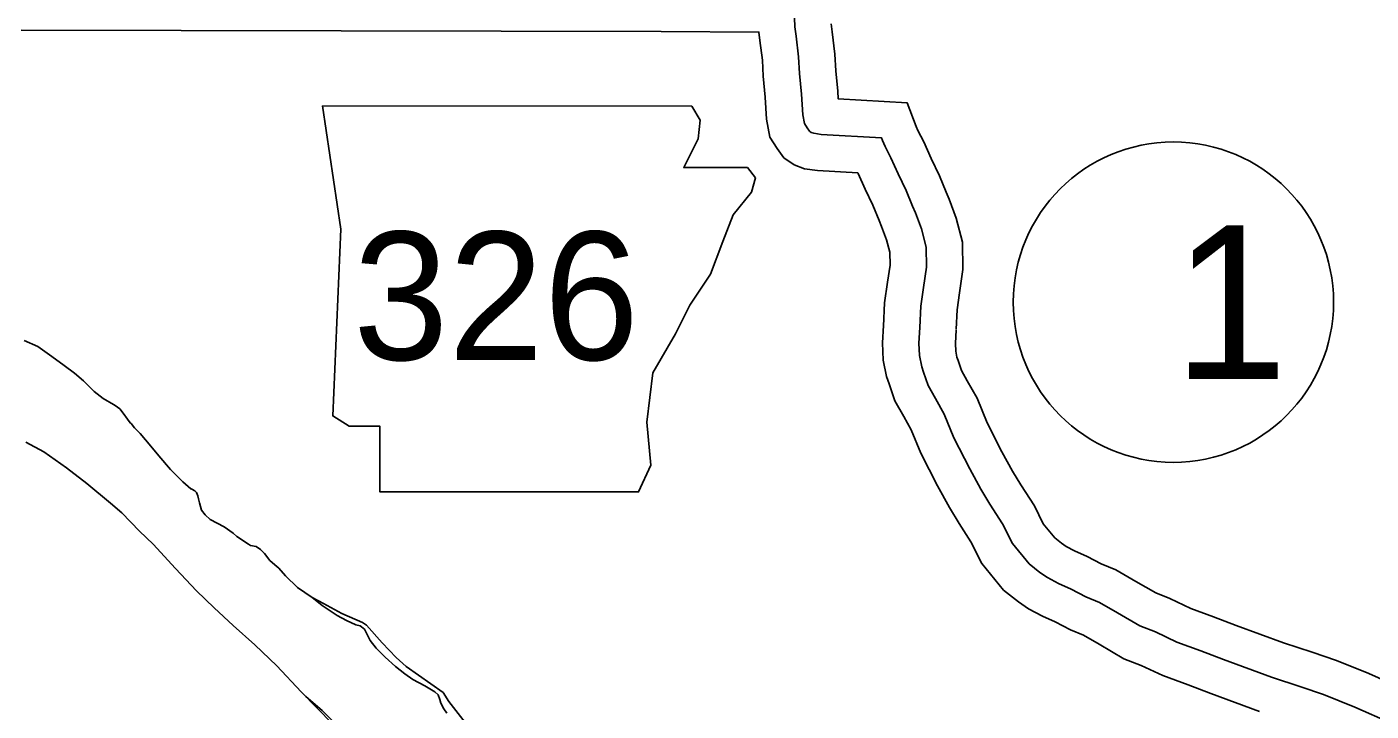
# Model space of a CAD drawing. Extents: x -83719 to 153526, y -11835 to 11446.
# Drawn here: x -2255.2 to -2070.5, y 1091.3 to 1185.3 of the extents above; entities that cross this region are included whole.
import ezdxf

# ---------------------------------------------------------------- set-up
doc = ezdxf.new("R2010")
doc.units = 0
for name, color, linetype in [('Level 10', 7, 'Continuous'), ('Level 2', 7, 'Continuous'), ('Level 21', 7, 'Continuous'), ('Level 27', 7, 'Continuous'), ('Level 59', 7, 'Continuous'), ('Level 9', 7, 'Continuous')]:
    doc.layers.add(name, color=color, linetype=linetype)

msp = doc.modelspace()

# ---------------------------------------------------------------- linework, layer by layer
at = {"layer": 'Level 10'}
for points in [[(-2127.51, 1143.81), (-2127.4, 1146.47), (-2127.05, 1148.8), (-2126.6, 1151.99), (-2126.66, 1155.74), (-2127.52, 1159.06), (-2128.48, 1161.64), (-2128.9, 1162.61), (-2129.83, 1164.88), (-2130.94, 1167.25), (-2131.98, 1169.51), (-2132.77, 1171.07), (-2133.04, 1171.65), (-2134.27, 1174.89), (-2143.72, 1175.43), (-2143.79, 1176.48), (-2144.06, 1179.27), (-2144.17, 1181.59), (-2144.54, 1184.64), (-2144.67, 1185.72)], [(-2137.5, 1144.21), (-2137.37, 1147.42), (-2136.94, 1150.24), (-2136.61, 1152.6), (-2136.64, 1154.39), (-2137.07, 1156.05), (-2137.77, 1157.92), (-2138.12, 1158.74), (-2138.99, 1160.85), (-2140.02, 1163.05), (-2140.98, 1165.16), (-2141.03, 1165.26), (-2146.55, 1165.57), (-2148.35, 1165.83), (-2149.77, 1166.37), (-2151.19, 1167.35), (-2152.13, 1168.63), (-2153.12, 1170.19), (-2153.57, 1172.63), (-2153.76, 1175.67), (-2154.04, 1178.55), (-2154.14, 1180.76), (-2154.47, 1183.44), (-2154.61, 1184.6), (-2168.03, 1184.68), (-2255.94, 1184.88)], [(-2085.85, 1091.28), (-2092.56, 1093.75), (-2095.68, 1094.94), (-2099.14, 1096.22), (-2102.13, 1097.62), (-2104.48, 1098.53), (-2107.88, 1100.52), (-2110.02, 1101.76), (-2111.84, 1102.5), (-2113.93, 1103.6), (-2115.68, 1104.38), (-2117.59, 1105.4), (-2118.97, 1106.34), (-2121.01, 1107.96), (-2124.02, 1111.61), (-2125.5, 1114.59), (-2127.13, 1117.13), (-2128.45, 1119.33), (-2130.08, 1122.29), (-2132.37, 1126.77), (-2133.69, 1129.98), (-2134.7, 1131.81), (-2135.95, 1133.98), (-2136.74, 1136.31), (-2137.08, 1137.32), (-2137.55, 1139.55), (-2137.64, 1141.93), (-2137.49, 1144.31)], [(-2065.94, 1094.33), (-2070.84, 1096.49), (-2075.29, 1098.3), (-2078.61, 1099.44), (-2082.58, 1100.73), (-2089.06, 1103.12), (-2092.17, 1104.3), (-2095.27, 1105.45), (-2098.19, 1106.82), (-2100.12, 1107.57), (-2102.84, 1109.16), (-2105.61, 1110.77), (-2107.61, 1111.58), (-2109.55, 1112.6), (-2111.29, 1113.37), (-2112.41, 1113.97), (-2113.05, 1114.4), (-2113.97, 1115.14), (-2115.57, 1117.08), (-2116.78, 1119.53), (-2118.64, 1122.41), (-2119.78, 1124.31), (-2121.24, 1126.97), (-2123.28, 1130.96), (-2124.66, 1134.31), (-2125.99, 1136.72), (-2126.8, 1138.12), (-2127.27, 1139.51), (-2127.42, 1139.96), (-2127.59, 1140.78), (-2127.63, 1141.81), (-2127.51, 1143.7)]]:
    msp.add_lwpolyline(points, dxfattribs=at)
at = {"layer": 'Level 2'}
for points in [[(-2216.85, 1093.36), (-2217.47, 1094), (-2220.83, 1097.58), (-2223.84, 1100.47), (-2226.84, 1103.12), (-2229.45, 1105.52), (-2231.88, 1107.88), (-2234.73, 1110.94), (-2237.81, 1114.26), (-2239.67, 1116.06), (-2242.11, 1118.59), (-2243.66, 1119.9), (-2246.94, 1122.59), (-2249.7, 1124.74), (-2252.83, 1126.96), (-2255.32, 1128.29)], [(-2213.14, 1089.57), (-2217.47, 1094), (-2220.83, 1097.58), (-2223.84, 1100.47), (-2226.84, 1103.12), (-2229.45, 1105.52), (-2231.88, 1107.88), (-2234.73, 1110.94), (-2237.81, 1114.26), (-2239.67, 1116.06), (-2242.11, 1118.59), (-2243.66, 1119.9), (-2246.94, 1122.59), (-2249.7, 1124.74), (-2252.83, 1126.96), (-2255.32, 1128.29)], [(-2148.62, 1012.92), (-2150.6, 1015), (-2152.84, 1017.73), (-2156.82, 1022.81), (-2159.41, 1026.6), (-2163.03, 1032.45), (-2167.12, 1038.06), (-2170.58, 1042.04), (-2174.72, 1046.61), (-2177.65, 1049.78), (-2187.28, 1061.4), (-2198.45, 1074.26), (-2208.15, 1084.91), (-2214.61, 1091.45), (-2216.85, 1093.36)]]:
    msp.add_lwpolyline(points, dxfattribs=at)
at = {"layer": 'Level 21'}
msp.add_lwpolyline([(-2214.56, 1174.46), (-2212.03, 1157.54), (-2213.15, 1131.88), (-2210.9, 1130.47), (-2206.67, 1130.47), (-2206.67, 1121.45), (-2171.14, 1121.45), (-2169.45, 1125.12), (-2170.01, 1131.04), (-2169.17, 1137.8), (-2166.07, 1143.16), (-2164.09, 1147.11), (-2161.27, 1151.34), (-2159.58, 1155.85), (-2158.17, 1159.52), (-2155.63, 1162.62), (-2155.07, 1164.59), (-2156.2, 1166), (-2164.94, 1166), (-2162.96, 1169.95), (-2162.68, 1172.49), (-2163.85, 1174.44)], close=True, dxfattribs=at)
at = {"layer": 'Level 27'}
msp.add_circle((-2097.69, 1147.51), 22, dxfattribs=at)
at = {"layer": 'Level 59'}
for points in [[(-2132.5, 1144.01), (-2132.38, 1146.95), (-2131.99, 1149.52), (-2131.61, 1152.3), (-2131.65, 1155.07), (-2132.29, 1157.56), (-2133.13, 1159.78), (-2133.51, 1160.68), (-2134.41, 1162.86), (-2135.48, 1165.15), (-2136.48, 1167.34), (-2137.27, 1168.89), (-2137.65, 1169.72), (-2137.79, 1170.08), (-2146.05, 1170.55), (-2147.09, 1170.7), (-2147.42, 1170.83), (-2147.66, 1170.99), (-2148, 1171.45), (-2148.37, 1172.05), (-2148.59, 1173.24), (-2148.77, 1176.08), (-2149.05, 1178.91), (-2149.16, 1181.18), (-2149.5, 1184.04), (-2149.66, 1185.31), (-2149.71, 1186.54)], [(-2067.76, 1089.67), (-2072.79, 1091.89), (-2077.05, 1093.62), (-2080.2, 1094.7), (-2084.21, 1096.01), (-2090.81, 1098.43), (-2093.92, 1099.62), (-2097.21, 1100.83), (-2100.16, 1102.22), (-2102.3, 1103.05), (-2105.36, 1104.84), (-2107.82, 1106.27), (-2109.73, 1107.04), (-2111.74, 1108.1), (-2113.48, 1108.88), (-2115, 1109.69), (-2116.01, 1110.37), (-2117.49, 1111.55), (-2119.8, 1114.35), (-2121.14, 1117.06), (-2122.88, 1119.77), (-2124.12, 1121.82), (-2125.66, 1124.63), (-2127.83, 1128.87), (-2129.18, 1132.15), (-2130.35, 1134.26), (-2131.37, 1136.05), (-2132, 1137.91), (-2132.25, 1138.64), (-2132.57, 1140.17), (-2132.63, 1141.87), (-2132.5, 1144.01)]]:
    msp.add_lwpolyline(points, dxfattribs=at)
at = {"layer": 'Level 9'}
for points in [[(-2197.97, 1093.92), (-2203.05, 1097.49), (-2204.46, 1098.71), (-2206.37, 1100.71), (-2208.52, 1103.13), (-2209.08, 1103.51), (-2211.9, 1104.76), (-2214.41, 1106.13), (-2215.99, 1106.94), (-2217.97, 1108.34), (-2219.66, 1109.92), (-2220.55, 1110.97), (-2221.09, 1111.43), (-2221.8, 1112.05), (-2222.54, 1112.97), (-2222.75, 1113.24), (-2223.08, 1113.53), (-2223.66, 1113.96), (-2224.43, 1114.11), (-2224.73, 1114.27), (-2226.31, 1115.31), (-2226.82, 1115.77), (-2228.06, 1116.65), (-2229.98, 1117.66), (-2230.69, 1118.31), (-2231.16, 1118.94), (-2231.45, 1119.94), (-2231.59, 1120.5), (-2231.66, 1120.9), (-2231.87, 1121.36), (-2232.07, 1121.59), (-2232.51, 1121.82), (-2232.58, 1121.89), (-2232.64, 1121.88), (-2233.76, 1122.83), (-2235.45, 1124.54), (-2237.04, 1126.42), (-2238.13, 1127.74), (-2239.62, 1129.45), (-2240.4, 1130.23), (-2240.85, 1130.83), (-2240.91, 1130.89), (-2241.25, 1131.29), (-2241.32, 1131.42), (-2241.93, 1132.28), (-2242.38, 1132.84), (-2243.05, 1133.33), (-2243.25, 1133.46), (-2244.66, 1134.27), (-2245.94, 1135.25), (-2247.4, 1136.69), (-2248.62, 1137.78), (-2250.06, 1138.82), (-2251.72, 1140.03), (-2253.67, 1141.43), (-2255.51, 1142.24)], [(-2198.3, 1092.44), (-2198.45, 1092.94), (-2198.69, 1093.57), (-2199.13, 1094), (-2200.51, 1094.81), (-2202.15, 1095.68), (-2203.26, 1096.47), (-2204.55, 1097.48), (-2205.93, 1098.76), (-2207.18, 1100.01), (-2208.03, 1101.03), (-2208.52, 1102.05), (-2208.79, 1102.62), (-2209.4, 1103.04), (-2209.97, 1103.2), (-2211.24, 1103.78), (-2212.52, 1104.49), (-2214.6, 1105.86), (-2215.99, 1106.94), (-2217.97, 1108.34), (-2219.66, 1109.92), (-2220.55, 1110.97), (-2221.09, 1111.43), (-2221.8, 1112.05), (-2222.54, 1112.97), (-2222.75, 1113.24), (-2223.08, 1113.53), (-2223.66, 1113.96), (-2224.43, 1114.11), (-2224.73, 1114.27), (-2226.31, 1115.31), (-2226.82, 1115.77), (-2228.06, 1116.65), (-2229.98, 1117.66), (-2230.69, 1118.31), (-2231.16, 1118.94), (-2231.45, 1119.94), (-2231.59, 1120.5), (-2231.66, 1120.9), (-2231.87, 1121.36), (-2232.07, 1121.59), (-2232.51, 1121.82), (-2232.58, 1121.89), (-2232.64, 1121.88), (-2233.76, 1122.83), (-2235.45, 1124.54), (-2237.04, 1126.42), (-2238.13, 1127.74), (-2239.62, 1129.45), (-2240.4, 1130.23), (-2240.85, 1130.83), (-2240.91, 1130.89), (-2241.25, 1131.29), (-2241.32, 1131.42), (-2241.93, 1132.28), (-2242.38, 1132.84), (-2243.05, 1133.33), (-2243.25, 1133.46), (-2244.66, 1134.27), (-2245.94, 1135.25), (-2247.4, 1136.69), (-2248.62, 1137.78), (-2250.06, 1138.82), (-2251.72, 1140.03), (-2253.67, 1141.43), (-2255.51, 1142.24)], [(-2189.67, 1082.98), (-2197.22, 1092.68), (-2197.97, 1093.92)], [(-2197.48, 1091.06), (-2197.89, 1091.68), (-2198.3, 1092.44)]]:
    msp.add_lwpolyline(points, dxfattribs=at)

# ---------------------------------------------------------------- texts
at = {"layer": 'Level 21'}
msp.add_text('326', height=17.6, dxfattribs=at).set_placement((-2210.35, 1139.58))
at = {"layer": 'Level 27'}
msp.add_text('1', height=21.12, dxfattribs=at).set_placement((-2097.69, 1136.95))

doc.saveas('drawing.dxf')
